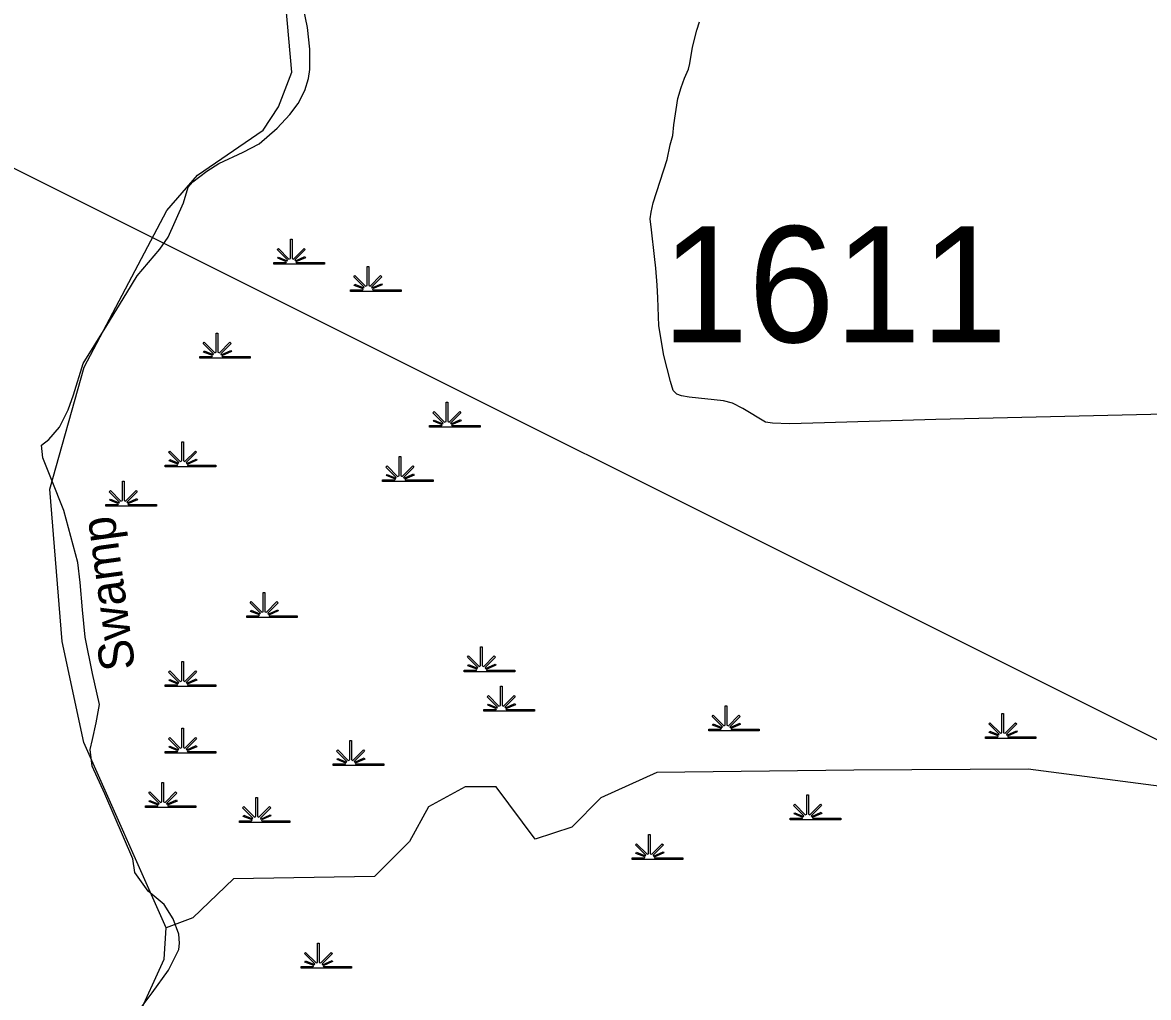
# Model space of a CAD drawing. Extents: x 2093524 to 2270757, y 289120 to 570408.
# Drawn here: x 2113684 to 2118532, y 537953 to 542153 of the extents above; entities that cross this region are included whole.
import ezdxf

# ---------------------------------------------------------------- set-up
doc = ezdxf.new("R2010")
doc.units = 0
for name, color, linetype in [('Exist Boundary Political CountyLine', 7, 'Continuous'), ('Exist Hydrographic Creek Single Shore', 7, 'Continuous'), ('Exist Hydrographic Misc Water Feature', 7, 'Continuous'), ('Exist Hydrographic Swamp CELL', 7, 'Continuous'), ('Exist Hydrographic Swamp Label', 7, 'Continuous'), ('Exist Road Non-System Type 51', 7, 'Continuous'), ('Exist Road Secondary Structure Standard Bridge Number Label', 7, 'Continuous'), ('Exist Road Secondary Type 51 Number Label', 7, 'Continuous')]:
    doc.layers.add(name, color=color, linetype=linetype)

msp = doc.modelspace()

# ---------------------------------------------------------------- linework, layer by layer
at = {"layer": 'Exist Boundary Political CountyLine'}
for points in [[(2114634.2, 541594.1), (2114702.8, 541629.7), (2114780.5, 541698.1), (2114834.2, 541756), (2114870.2, 541804.1), (2114899.8, 541859.5), (2114914.2, 541912), (2114920.2, 541950.1), (2114920.2, 542038.1), (2114910.2, 542131.8), (2114888.2, 542241.9)], [(2114186, 537899.3), (2114242.2, 537973.4), (2114312.2, 538071.4), (2114356, 538159.3), (2114360, 538187.4), (2114356, 538225.3), (2114332, 538291.3), (2114294, 538353.3), (2114224, 538411.1), (2114167.8, 538491.2), (2114157.8, 538551), (2114117.8, 538644.4), (2114077.8, 538737.7), (2114037.8, 538831), (2113983.8, 538948.9), (2113975.5, 539020.8), (2113985.5, 539064.8), (2114001.2, 539136.9), (2114015.2, 539214.8), (2113985.2, 539348.8), (2113953.2, 539504.6), (2113942.2, 539622.6), (2113931.2, 539740.6), (2113921, 539826.4), (2113891, 539938.4), (2113861, 540050.4), (2113808.8, 540184.2), (2113770.8, 540278.2), (2113764.8, 540332.3), (2113796.8, 540356.3), (2113843.2, 540409.1), (2113880.2, 540485), (2113902.8, 540548.3), (2113944.8, 540684.2), (2114046.8, 540848.2), (2114132.8, 540988), (2114176.5, 541062.1), (2114274.5, 541176.1), (2114310.5, 541228), (2114376.5, 541375.3), (2114396.2, 541444.1), (2114416.2, 541466.1), (2114476.5, 541512.4), (2114528.2, 541546), (2114634.2, 541594.1)]]:
    msp.add_lwpolyline(points, dxfattribs=at)
at = {"layer": 'Exist Hydrographic Creek Single Shore'}
msp.add_lwpolyline([(2119302.6, 538768.4), (2118013.7, 538936.2), (2117263.6, 538931.6), (2116414.5, 538922.5), (2116173.6, 538812.5), (2116048.5, 538687.1), (2115890.6, 538634.6), (2115723.5, 538861), (2115589.6, 538860.4), (2115431.5, 538775), (2115349.5, 538625.7), (2115199.6, 538474.6), (2114591.6, 538463.8), (2114417.5, 538296.8), (2114301.5, 538253.2)], dxfattribs=at)
at = {"layer": 'Exist Hydrographic Misc Water Feature'}
for points in [[(2114301.5, 538253.2), (2113947.5, 539050.9), (2113854.5, 539485.8), (2113801.5, 540143), (2113949.6, 540668.2), (2114304.5, 541343.3), (2114437.4, 541494.9), (2114719.6, 541689.3), (2114785.6, 541789.7), (2114843.4, 541939.4), (2114816.6, 542228.6), (2114590.6, 542620.3), (2114531.5, 542769.1), (2114452.4, 543643.3), (2114410.6, 543719.6), (2114335.5, 543885.2), (2114258.4, 544244.3), (2114257.4, 544418.2), (2114290.4, 544578.3), (2114381.4, 544727.3), (2114505.5, 544879), (2114580.5, 544861.1)], [(2112411.5, 535962), (2112669.5, 536163.5), (2112876.6, 536274.1), (2113459.5, 536377.2), (2113633.6, 536560.8), (2113682.6, 536792.7), (2113706.6, 537061.2), (2113953.5, 537636.9), (2114177.6, 537862), (2114293.5, 538118.8), (2114301.5, 538253.2)]]:
    msp.add_lwpolyline(points, dxfattribs=at)
at = {"layer": 'Exist Hydrographic Swamp CELL'}
for points in [[(2114766, 541118.8), (2114818.7, 541118.9), (2114820.7, 541122.5), (2114782.4, 541137.4), (2114785.3, 541142.5), (2114823.1, 541126.8), (2114824.7, 541129.7), (2114780.2, 541174.2), (2114785.4, 541179.4), (2114830.6, 541133.9), (2114837, 541136.3), (2114837, 541219.3), (2114844.2, 541219.3), (2114844.2, 541136.3), (2114850.5, 541133.9), (2114895.8, 541179.4), (2114901, 541174.2), (2114856.5, 541129.7), (2114858.5, 541126.1), (2114899.4, 541144.7), (2114901.9, 541139.7), (2114860.9, 541121.8), (2114862.5, 541118.9), (2114983.6, 541118.8), (2114983.6, 541111.7), (2114766, 541111.7)], [(2115095.8, 541001.8), (2115148.5, 541001.9), (2115150.5, 541005.5), (2115112.2, 541020.3), (2115115.1, 541025.5), (2115152.8, 541009.8), (2115154.4, 541012.7), (2115110, 541057.2), (2115115.1, 541062.3), (2115160.4, 541016.9), (2115166.8, 541019.2), (2115166.8, 541102.3), (2115174, 541102.3), (2115174, 541019.2), (2115180.3, 541016.9), (2115225.6, 541062.3), (2115230.7, 541057.2), (2115186.3, 541012.7), (2115188.3, 541009.1), (2115229.2, 541027.7), (2115231.7, 541022.6), (2115190.7, 541004.8), (2115192.3, 541001.9), (2115313.3, 541001.8), (2115313.3, 540994.7), (2115095.8, 540994.7)], [(2114446.9, 540714.6), (2114499.5, 540714.7), (2114501.5, 540718.3), (2114463.3, 540733.1), (2114466.2, 540738.3), (2114503.9, 540722.6), (2114505.5, 540725.4), (2114461.1, 540770), (2114466.2, 540775.1), (2114511.5, 540729.6), (2114517.8, 540732), (2114517.8, 540815.1), (2114525.1, 540815.1), (2114525.1, 540732), (2114531.4, 540729.6), (2114576.7, 540775.1), (2114581.8, 540770), (2114537.4, 540725.4), (2114539.4, 540721.8), (2114580.3, 540740.4), (2114582.7, 540735.4), (2114541.8, 540717.6), (2114543.4, 540714.7), (2114664.4, 540714.6), (2114664.4, 540707.5), (2114446.9, 540707.5)], [(2115436.2, 540416.7), (2115488.9, 540416.8), (2115490.9, 540420.4), (2115452.6, 540435.3), (2115455.5, 540440.4), (2115493.3, 540424.7), (2115494.9, 540427.6), (2115450.4, 540472.1), (2115455.6, 540477.3), (2115500.8, 540431.8), (2115507.2, 540434.2), (2115507.2, 540517.2), (2115514.4, 540517.2), (2115514.4, 540434.2), (2115520.7, 540431.8), (2115566, 540477.3), (2115571.2, 540472.1), (2115526.7, 540427.6), (2115528.7, 540424), (2115569.6, 540442.6), (2115572.1, 540437.5), (2115531.1, 540419.7), (2115532.7, 540416.8), (2115653.7, 540416.7), (2115653.7, 540409.6), (2115436.2, 540409.6)], [(2114298, 540246.5), (2114350.6, 540246.6), (2114352.6, 540250.2), (2114314.4, 540265.1), (2114317.3, 540270.2), (2114355, 540254.5), (2114356.6, 540257.4), (2114312.2, 540301.9), (2114317.3, 540307), (2114362.6, 540261.6), (2114368.9, 540264), (2114368.9, 540347), (2114376.2, 540347), (2114376.1, 540264), (2114382.5, 540261.6), (2114427.8, 540307), (2114432.9, 540301.9), (2114388.5, 540257.4), (2114390.5, 540253.8), (2114431.4, 540272.4), (2114433.8, 540267.3), (2114392.8, 540249.5), (2114394.5, 540246.6), (2114515.5, 540246.5), (2114515.5, 540239.4), (2114298, 540239.4)], [(2115234.1, 540182.7), (2115286.7, 540182.8), (2115288.8, 540186.4), (2115250.5, 540201.2), (2115253.4, 540206.4), (2115291.1, 540190.7), (2115292.7, 540193.5), (2115248.3, 540238.1), (2115253.4, 540243.2), (2115298.7, 540197.7), (2115305, 540200.1), (2115305, 540283.2), (2115312.3, 540283.2), (2115312.3, 540200.1), (2115318.6, 540197.7), (2115363.9, 540243.2), (2115369, 540238.1), (2115324.6, 540193.5), (2115326.6, 540189.9), (2115367.5, 540208.5), (2115369.9, 540203.5), (2115329, 540185.7), (2115330.6, 540182.8), (2115451.6, 540182.7), (2115451.6, 540175.6), (2115234.1, 540175.6)], [(2114042.7, 540076.3), (2114095.3, 540076.4), (2114097.3, 540080), (2114059.1, 540094.8), (2114062, 540100), (2114099.7, 540084.3), (2114101.3, 540087.2), (2114056.9, 540131.7), (2114062, 540136.8), (2114107.3, 540091.4), (2114113.6, 540093.7), (2114113.6, 540176.8), (2114120.9, 540176.8), (2114120.8, 540093.7), (2114127.2, 540091.4), (2114172.5, 540136.8), (2114177.6, 540131.7), (2114133.2, 540087.2), (2114135.2, 540083.6), (2114176.1, 540102.2), (2114178.5, 540097.1), (2114137.5, 540079.3), (2114139.1, 540076.4), (2114260.2, 540076.3), (2114260.2, 540069.2), (2114042.7, 540069.2)], [(2114649, 539597.6), (2114701.7, 539597.7), (2114703.7, 539601.3), (2114665.4, 539616.1), (2114668.3, 539621.3), (2114706, 539605.6), (2114707.6, 539608.5), (2114663.2, 539653), (2114668.3, 539658.1), (2114713.6, 539612.6), (2114720, 539615), (2114720, 539698.1), (2114727.2, 539698.1), (2114727.2, 539615), (2114733.5, 539612.6), (2114778.8, 539658.1), (2114784, 539653), (2114739.5, 539608.5), (2114741.5, 539604.9), (2114782.4, 539623.5), (2114784.9, 539618.4), (2114743.9, 539600.6), (2114745.5, 539597.7), (2114866.5, 539597.6), (2114866.5, 539590.5), (2114649, 539590.5)], [(2115585.2, 539363.6), (2115637.8, 539363.7), (2115639.8, 539367.3), (2115601.6, 539382.1), (2115604.5, 539387.3), (2115642.2, 539371.6), (2115643.8, 539374.4), (2115599.4, 539419), (2115604.5, 539424.1), (2115649.8, 539378.6), (2115656.1, 539381), (2115656.1, 539464.1), (2115663.3, 539464.1), (2115663.3, 539381), (2115669.7, 539378.6), (2115715, 539424.1), (2115720.1, 539419), (2115675.7, 539374.4), (2115677.7, 539370.8), (2115718.6, 539389.4), (2115721, 539384.4), (2115680, 539366.6), (2115681.6, 539363.7), (2115802.7, 539363.6), (2115802.7, 539356.5), (2115585.2, 539356.5)], [(2114298, 539299.8), (2114350.6, 539299.8), (2114352.6, 539303.4), (2114314.4, 539318.3), (2114317.3, 539323.5), (2114355, 539307.7), (2114356.6, 539310.6), (2114312.2, 539355.1), (2114317.3, 539360.3), (2114362.6, 539314.8), (2114368.9, 539317.2), (2114368.9, 539400.3), (2114376.2, 539400.3), (2114376.1, 539317.2), (2114382.5, 539314.8), (2114427.8, 539360.3), (2114432.9, 539355.1), (2114388.5, 539310.6), (2114390.5, 539307), (2114431.4, 539325.6), (2114433.8, 539320.6), (2114392.8, 539302.8), (2114394.5, 539299.8), (2114515.5, 539299.8), (2114515.5, 539292.7), (2114298, 539292.7)], [(2115670.3, 539193.4), (2115722.9, 539193.5), (2115724.9, 539197.1), (2115686.7, 539211.9), (2115689.6, 539217.1), (2115727.3, 539201.3), (2115728.9, 539204.2), (2115684.5, 539248.8), (2115689.6, 539253.9), (2115734.9, 539208.4), (2115741.2, 539210.8), (2115741.2, 539293.9), (2115748.5, 539293.9), (2115748.4, 539210.8), (2115754.8, 539208.4), (2115800.1, 539253.9), (2115805.2, 539248.8), (2115760.8, 539204.2), (2115762.8, 539200.6), (2115803.7, 539219.2), (2115806.1, 539214.2), (2115765.1, 539196.4), (2115766.7, 539193.5), (2115887.8, 539193.4), (2115887.8, 539186.3), (2115670.3, 539186.3)], [(2116638.3, 539108.3), (2116691, 539108.4), (2116693, 539112), (2116654.7, 539126.8), (2116657.6, 539132), (2116695.3, 539116.2), (2116696.9, 539119.1), (2116652.5, 539163.7), (2116657.6, 539168.8), (2116702.9, 539123.3), (2116709.2, 539125.7), (2116709.2, 539208.8), (2116716.5, 539208.8), (2116716.5, 539125.7), (2116722.8, 539123.3), (2116768.1, 539168.8), (2116773.2, 539163.7), (2116728.8, 539119.1), (2116730.8, 539115.5), (2116771.7, 539134.1), (2116774.2, 539129.1), (2116733.2, 539111.3), (2116734.8, 539108.4), (2116855.8, 539108.3), (2116855.8, 539101.2), (2116638.3, 539101.2)], [(2117829.8, 539076.4), (2117882.4, 539076.4), (2117884.4, 539080), (2117846.2, 539094.9), (2117849.1, 539100.1), (2117886.8, 539084.3), (2117888.4, 539087.2), (2117844, 539131.7), (2117849.1, 539136.9), (2117894.4, 539091.4), (2117900.7, 539093.8), (2117900.7, 539176.9), (2117908, 539176.9), (2117907.9, 539093.8), (2117914.3, 539091.4), (2117959.6, 539136.9), (2117964.7, 539131.7), (2117920.3, 539087.2), (2117922.3, 539083.6), (2117963.2, 539102.2), (2117965.6, 539097.2), (2117924.6, 539079.4), (2117926.2, 539076.4), (2118047.3, 539076.4), (2118047.3, 539069.3), (2117829.8, 539069.3)], [(2114298, 539012.5), (2114350.6, 539012.6), (2114352.6, 539016.2), (2114314.4, 539031.1), (2114317.3, 539036.2), (2114355, 539020.5), (2114356.6, 539023.4), (2114312.2, 539067.9), (2114317.3, 539073.1), (2114362.6, 539027.6), (2114368.9, 539030), (2114368.9, 539113), (2114376.2, 539113), (2114376.1, 539030), (2114382.5, 539027.6), (2114427.8, 539073.1), (2114432.9, 539067.9), (2114388.5, 539023.4), (2114390.5, 539019.8), (2114431.4, 539038.4), (2114433.8, 539033.3), (2114392.8, 539015.5), (2114394.5, 539012.6), (2114515.5, 539012.5), (2114515.5, 539005.4), (2114298, 539005.4)], [(2115021.4, 538959.3), (2115074, 538959.4), (2115076, 538963), (2115037.7, 538977.9), (2115040.6, 538983.1), (2115078.4, 538967.3), (2115080, 538970.2), (2115035.5, 539014.7), (2115040.7, 539019.9), (2115086, 538974.4), (2115092.3, 538976.8), (2115092.3, 539059.8), (2115099.5, 539059.8), (2115099.5, 538976.8), (2115105.8, 538974.4), (2115151.2, 539019.9), (2115156.3, 539014.7), (2115111.9, 538970.2), (2115113.9, 538966.6), (2115154.7, 538985.2), (2115157.2, 538980.2), (2115116.2, 538962.3), (2115117.8, 538959.4), (2115238.9, 538959.3), (2115238.9, 538952.2), (2115021.4, 538952.2)], [(2114212.9, 538778.5), (2114265.5, 538778.6), (2114267.5, 538782.2), (2114229.3, 538797), (2114232.2, 538802.2), (2114269.9, 538786.5), (2114271.5, 538789.3), (2114227.1, 538833.9), (2114232.2, 538839), (2114277.5, 538793.5), (2114283.8, 538795.9), (2114283.8, 538879), (2114291.1, 538879), (2114291, 538795.9), (2114297.4, 538793.5), (2114342.7, 538839), (2114347.8, 538833.9), (2114303.4, 538789.3), (2114305.4, 538785.7), (2114346.3, 538804.3), (2114348.7, 538799.3), (2114307.7, 538781.5), (2114309.4, 538778.6), (2114430.4, 538778.5), (2114430.4, 538771.4), (2114212.9, 538771.4)], [(2114617.1, 538714.7), (2114669.8, 538714.7), (2114671.8, 538718.4), (2114633.5, 538733.2), (2114636.4, 538738.4), (2114674.1, 538722.6), (2114675.7, 538725.5), (2114631.3, 538770.1), (2114636.4, 538775.2), (2114681.7, 538729.7), (2114688, 538732.1), (2114688, 538815.2), (2114695.3, 538815.2), (2114695.3, 538732.1), (2114701.6, 538729.7), (2114746.9, 538775.2), (2114752, 538770.1), (2114707.6, 538725.5), (2114709.6, 538721.9), (2114750.5, 538740.5), (2114752.9, 538735.5), (2114712, 538717.7), (2114713.6, 538714.7), (2114834.6, 538714.7), (2114834.6, 538707.6), (2114617.1, 538707.6)], [(2116989.4, 538725.3), (2117042, 538725.4), (2117044, 538729), (2117005.8, 538743.8), (2117008.7, 538749), (2117046.4, 538733.3), (2117048, 538736.2), (2117003.6, 538780.7), (2117008.7, 538785.8), (2117054, 538740.3), (2117060.3, 538742.7), (2117060.3, 538825.8), (2117067.6, 538825.8), (2117067.5, 538742.7), (2117073.9, 538740.3), (2117119.2, 538785.8), (2117124.3, 538780.7), (2117079.9, 538736.2), (2117081.9, 538732.6), (2117122.8, 538751.2), (2117125.2, 538746.1), (2117084.2, 538728.3), (2117085.8, 538725.4), (2117206.9, 538725.3), (2117206.9, 538718.2), (2116989.4, 538718.2)], [(2116308.5, 538555.1), (2116361.2, 538555.2), (2116363.2, 538558.8), (2116324.9, 538573.6), (2116327.8, 538578.8), (2116365.6, 538563.1), (2116367.2, 538565.9), (2116322.7, 538610.5), (2116327.9, 538615.6), (2116373.1, 538570.1), (2116379.5, 538572.5), (2116379.5, 538655.6), (2116386.7, 538655.6), (2116386.7, 538572.5), (2116393, 538570.1), (2116438.3, 538615.6), (2116443.5, 538610.5), (2116399, 538565.9), (2116401, 538562.3), (2116441.9, 538580.9), (2116444.4, 538575.9), (2116403.4, 538558.1), (2116405, 538555.2), (2116526.1, 538555.1), (2116526.1, 538548), (2116308.5, 538548)], [(2114883.1, 538087), (2114935.7, 538087.1), (2114937.7, 538090.7), (2114899.5, 538105.6), (2114902.4, 538110.7), (2114940.1, 538095), (2114941.7, 538097.9), (2114897.2, 538142.4), (2114902.4, 538147.6), (2114947.7, 538102.1), (2114954, 538104.5), (2114954, 538187.5), (2114961.2, 538187.5), (2114961.2, 538104.5), (2114967.5, 538102.1), (2115012.9, 538147.6), (2115018, 538142.4), (2114973.6, 538097.9), (2114975.6, 538094.3), (2115016.5, 538112.9), (2115018.9, 538107.8), (2114977.9, 538090), (2114979.5, 538087.1), (2115100.6, 538087), (2115100.6, 538079.9), (2114883.1, 538079.9)]]:
    msp.add_lwpolyline(points, close=True, dxfattribs=at)
at = {"layer": 'Exist Road Non-System Type 51'}
msp.add_lwpolyline([(2118664.9, 540467.7), (2117616.5, 540442.8), (2117136.3, 540428.5), (2116986.2, 540423.5), (2116912.3, 540427), (2116882.4, 540431.6), (2116785.6, 540489.5), (2116740, 540512.4), (2116702.2, 540523.2), (2116554.6, 540538.2), (2116520.7, 540544.8), (2116500.8, 540551.2), (2116485.2, 540567.6), (2116473.9, 540605.8), (2116444.2, 540718.4), (2116422.8, 540846.8), (2116419.2, 540966.8), (2116416.3, 541020.9), (2116409.8, 541095), (2116404.8, 541145.1), (2116391.1, 541259.4), (2116386.1, 541307.5), (2116390.6, 541335.4), (2116399.4, 541375.2), (2116459.2, 541562), (2116472.4, 541625.7), (2116483.2, 541665.5), (2116488.2, 541711.4), (2116504.5, 541825), (2116519.4, 541872.7), (2116534.2, 541912.4), (2116551, 541952.1), (2116557.5, 541975.9), (2116568.9, 542045.7), (2116586.4, 542119.3), (2116599.1, 542155.1)], dxfattribs=at)
at = {"layer": 'Exist Road Secondary Structure Standard Bridge Number Label'}
msp.add_line((2118773.9, 538959.9), (2112531.4, 542081.2), dxfattribs=at)

# ---------------------------------------------------------------- texts
at = {"layer": 'Exist Hydrographic Swamp Label'}
msp.add_text('Swamp', height=150, rotation=97.7613, dxfattribs=at).set_placement((2114169.5, 539371.1))
at = {"layer": 'Exist Road Secondary Type 51 Number Label'}
msp.add_text('1611', height=500, dxfattribs=at).set_placement((2116436.4, 540775.3))

doc.saveas('drawing.dxf')
